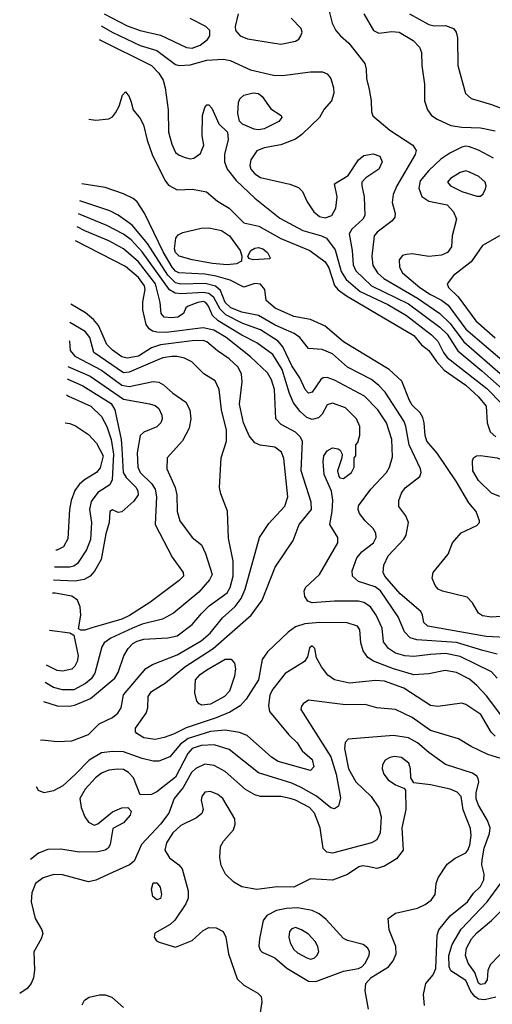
# Model space of a CAD drawing. Extents: x 1173029 to 1307123, y 522559 to 678521.
# Tile 456 of 623: x 1197593 to 1200149, y 642262 to 647583. Entities that reach past the tile are written whole.
import ezdxf

# ---------------------------------------------------------------- set-up
doc = ezdxf.new("R2010")
doc.units = 0

msp = doc.modelspace()

# ---------------------------------------------------------------- linework, layer by layer
at = {"layer": '0CON10XD'}
for points in [[(1198050, 647615), (1198175, 647549.6), (1198245, 647524.4), (1198355, 647498.9), (1198495, 647431.6), (1198525, 647428.4), (1198569.2, 647445), (1198609.4, 647475), (1198620.6, 647495), (1198620.8, 647525), (1198600, 647545), (1198515, 647589.6)], [(1198774.2, 647615), (1198757.9, 647545), (1198759.5, 647525), (1198784.7, 647494.7), (1198825, 647479.6), (1199005, 647450.8), (1199085, 647466), (1199102.7, 647477.3), (1199114, 647495), (1199120, 647515), (1199116, 647535), (1199061.1, 647591.1)], [(1199265, 647636.2), (1199283.6, 647563.6), (1199303.1, 647525), (1199327.1, 647495), (1199373.3, 647455), (1199458.9, 647345), (1199466.9, 647315), (1199468.1, 647265), (1199483.6, 647205), (1199494.5, 647145), (1199495.7, 647085), (1199503.6, 647063.6), (1199595.3, 646985.3), (1199720, 646905), (1199736.7, 646875), (1199730.9, 646855), (1199632.2, 646685), (1199612.7, 646637.3), (1199607.7, 646595), (1199622.7, 646535), (1199621.8, 646515), (1199607.5, 646495), (1199526.9, 646435), (1199510, 646415), (1199497.6, 646305), (1199501.9, 646255), (1199527.6, 646215), (1199562, 646185), (1199745, 646078.3), (1199865.3, 645995.3), (1199921.1, 645941.1), (1199995, 645841.7), (1200205, 645657.8)], [(1199701.1, 647615), (1199805, 647556.9), (1199835, 647550), (1199895, 647550.4), (1199939.2, 647535), (1199954.2, 647515), (1199960, 647485), (1199963.1, 647335), (1200003.6, 647183.6), (1200035, 647157.1), (1200145, 647123.9), (1200305, 647062.9)], [(1199455, 647614.4), (1199506.5, 647525), (1199535, 647509.2), (1199605, 647519.6), (1199645, 647515.3), (1199720.8, 647470.8), (1199755.4, 647435), (1199766, 647405), (1199767.5, 647335), (1199783.1, 647235), (1199782, 647145), (1199798, 647095), (1199820, 647065), (1199850, 647045), (1199925, 647011.5), (1199985, 647001.5), (1200085, 646998.2), (1200165, 646981.5)], [(1198033.8, 647549), (1198093.9, 647515), (1198243.8, 647443.8), (1198335.4, 647415.4), (1198435, 647340), (1198455, 647334.6), (1198515, 647338.4), (1198605, 647364), (1198695, 647369.5), (1198732.1, 647362.1), (1198841.4, 647311.4), (1198965, 647283.4), (1199015, 647281.3), (1199165, 647300.8), (1199229.7, 647300.3), (1199255, 647289.2), (1199275.4, 647265.4), (1199290, 647215), (1199291.9, 647185), (1199279.4, 647145), (1199240.4, 647099.6), (1199213.9, 647055), (1199118.2, 646961.8), (1199083.7, 646936.3), (1199005, 646906.3), (1198915, 646890), (1198876.2, 646873.8), (1198843.4, 646825), (1198837.8, 646795), (1198842.8, 646775), (1198865, 646749.3), (1198895, 646730.3), (1199053.7, 646693.7), (1199101.2, 646675), (1199122, 646655), (1199148, 646598), (1199184.4, 646545), (1199215, 646520), (1199245, 646511.3), (1199281.1, 646525), (1199302.5, 646565), (1199309.4, 646625), (1199295.8, 646695), (1199368.9, 646741.1), (1199424.4, 646825), (1199455, 646848.6), (1199505, 646857.5), (1199541.2, 646845), (1199552.9, 646815), (1199535.7, 646775), (1199465, 646728.6), (1199444, 646705), (1199442.5, 646685), (1199455.4, 646625.4), (1199459.1, 646525), (1199448.5, 646505), (1199389.3, 646450.7), (1199373.9, 646425), (1199390.7, 646335), (1199397.3, 646257.3), (1199410.2, 646225), (1199494.7, 646145), (1199696.5, 646046.5), (1199865, 645921.5), (1199905, 645882.5), (1199962.4, 645792.4), (1200092.4, 645685), (1200279.7, 645519.7)], [(1198023.2, 647475.5), (1198305, 647335.9), (1198345, 647294.5), (1198369.2, 647255), (1198380.3, 647215), (1198395.8, 647095), (1198398.2, 646975), (1198415, 646909.2), (1198436.5, 646865), (1198455, 646850), (1198487.6, 646837.6), (1198515, 646831.2), (1198535, 646833.6), (1198570.6, 646859.4), (1198588.1, 646905), (1198580, 646955), (1198582.2, 647065), (1198595, 647107.5), (1198605, 647122.5), (1198615, 647122.5), (1198631.2, 647105), (1198669.3, 647019.3), (1198716.7, 646975), (1198720, 646935), (1198700.8, 646855), (1198701.5, 646815), (1198715.4, 646775), (1198763.3, 646713.3), (1198865, 646618.2), (1199000.7, 646510.7), (1199125, 646443.8), (1199225.8, 646415), (1199252.1, 646402.1), (1199298.4, 646338.4), (1199332.2, 646222.2), (1199358.7, 646178.7), (1199434.3, 646114.3), (1199584, 646044), (1199684, 645984), (1199820.6, 645880.6), (1199854.8, 645845), (1199885, 645783.4), (1199905, 645757.6), (1200120.1, 645590.1), (1200201.4, 645505)], [(1197966.6, 647045.3), (1198005, 647040.5), (1198075, 647047.1), (1198095, 647058), (1198111.4, 647078.6), (1198131.2, 647115), (1198148.8, 647175), (1198165, 647192.5), (1198185, 647167.5), (1198196.2, 647136.2), (1198207.5, 647095), (1198245, 647048.8), (1198262.2, 647015), (1198282.2, 646932.2), (1198309.4, 646855), (1198378.2, 646715), (1198398.3, 646688.3), (1198445, 646663.1), (1198527.4, 646667.4), (1198603.1, 646653.1), (1198662.1, 646602.1), (1198725, 646564.5), (1198805, 646485.4), (1198886.4, 646466.4), (1199005, 646400.2), (1199161.5, 646335), (1199245, 646273.9), (1199265, 646242.5), (1199295.5, 646145.5), (1199315, 646123.7), (1199360.8, 646090.8), (1199725, 645875.7), (1199765.6, 645825.6), (1199805, 645795.3), (1199846.5, 645735), (1199889.3, 645689.3), (1200005, 645608), (1200075, 645544.7), (1200116.1, 645495), (1200121.1, 645405), (1200137.7, 645355), (1200167.9, 645327.9)], [(1198885, 646988.2), (1198861.1, 646991.1), (1198798.8, 647018.8), (1198781.2, 647035), (1198773.1, 647075), (1198775.6, 647134.4), (1198784.3, 647155), (1198804.6, 647175.4), (1198855, 647187.7), (1198885, 647183.8), (1198905, 647167.3), (1198951, 647101), (1199007.1, 647065), (1199011.4, 647055), (1198995, 647031.9), (1198915, 646993.6), (1198885, 646988.2)], [(1200155, 646834.5), (1200075, 646876.9), (1200025.5, 646895.5), (1200005, 646898.6), (1199985, 646893.3), (1199919.1, 646860.9), (1199871.2, 646828.8), (1199805, 646768.5), (1199758.5, 646711.5), (1199751.5, 646671.5), (1199767.5, 646627.5), (1199805, 646601.5), (1199905, 646582.7), (1199939.6, 646545), (1199954.5, 646505), (1199931.1, 646415), (1199928.9, 646355), (1199906.9, 646325), (1199875, 646310.4), (1199805, 646303.6), (1199715, 646317.5), (1199685.5, 646314.5), (1199662.4, 646307.6), (1199644.6, 646285.4), (1199646.2, 646245), (1199664, 646215), (1199756.3, 646135), (1199815, 646097.5), (1199875, 646066.8), (1199910.6, 646040.6), (1200005, 645910.4), (1200225, 645722.6)], [(1200085, 646628.6), (1200099.2, 646640.8), (1200111.7, 646668.3), (1200115.5, 646685), (1200110, 646705), (1200075.6, 646735), (1200025, 646759.6), (1200005, 646765.4), (1199975, 646756.9), (1199922.2, 646725), (1199906.7, 646705), (1199922.5, 646685), (1199985, 646653.7), (1200065, 646628.9), (1200085, 646628.6)], [(1200245, 644361.2), (1200145, 644353.9), (1200095, 644361.8), (1200073.6, 644375), (1200041.6, 644431.6), (1200012.3, 644462.3), (1199880, 644495), (1199856.7, 644505), (1199840, 644525), (1199824, 644565), (1199828.8, 644595), (1199910, 644695), (1199933.3, 644755), (1199980.6, 644809.4), (1200065, 644848.8), (1200080, 644865), (1200080, 644875), (1200061.2, 644925), (1200022.6, 644972.6), (1199955.9, 645085), (1199849.9, 645239.9), (1199795.3, 645305), (1199785.3, 645335), (1199780.9, 645405), (1199773.3, 645433.3), (1199758.6, 645458.6), (1199715, 645499.1), (1199701.1, 645525), (1199659.3, 645629.3), (1199591.8, 645691.8), (1199345, 645842.4), (1199245, 645926.9), (1199165, 645963.2), (1199075, 645979.6), (1198975, 646024.7), (1198925.5, 646065), (1198918.5, 646125), (1198895, 646152.9), (1198865, 646157.2), (1198805, 646136.5), (1198731.8, 646175), (1198655, 646197.6), (1198595, 646207.6), (1198453.5, 646215), (1198435, 646224.5), (1198416.7, 646245), (1198369.1, 646329.1), (1198267.7, 646537.7), (1198227.9, 646597.9), (1198206.9, 646616.9), (1198155, 646641.5), (1198055.9, 646675.9), (1197928.6, 646696.2)], [(1199650.8, 644480.8), (1199568.2, 644575), (1199559.3, 644595), (1199562.7, 644635), (1199585.3, 644685), (1199670, 644775), (1199683.2, 644796.8), (1199696.1, 644865), (1199681.1, 644901.1), (1199642.8, 644952.8), (1199642.9, 644985), (1199658.1, 645025), (1199677.9, 645052.1), (1199756.2, 645113.8), (1199764.4, 645135), (1199760.9, 645155), (1199699.1, 645285), (1199682, 645385), (1199672.1, 645412.1), (1199569.4, 645569.4), (1199535.9, 645605.9), (1199495, 645637.6), (1199365, 645705.3), (1199285, 645777.2), (1199229.3, 645800.7), (1199155.4, 645805.4), (1199108.2, 645865), (1199076.6, 645886.6), (1198975, 645932.3), (1198885, 645984), (1198795, 646001.8), (1198735, 646026.3), (1198703.8, 646055), (1198679.1, 646119.1), (1198651.8, 646141.8), (1198596.3, 646156.3), (1198465, 646154.3), (1198435, 646161.3), (1198395, 646201.5), (1198284.1, 646374.1), (1198201.5, 646471.5), (1198125.8, 646525.8), (1198079.8, 646549.8), (1197918.5, 646604.3)], [(1200096.8, 644173.2), (1199955, 644216.5), (1199741.5, 644231.5), (1199705, 644242.6), (1199674.2, 644274.2), (1199639.5, 644355), (1199545, 644496.4), (1199515, 644518.7), (1199426, 644546), (1199392.1, 644575), (1199390.4, 644605), (1199416.8, 644675), (1199445, 644708.5), (1199505.6, 644755), (1199521.5, 644785), (1199518.8, 644808.8), (1199505, 644833.8), (1199461.1, 644875), (1199431.2, 644915), (1199422.9, 644935), (1199425.4, 644955), (1199491.1, 645045), (1199576.9, 645135), (1199593.8, 645165), (1199609.6, 645220.4), (1199605.8, 645315), (1199575.8, 645405), (1199529.4, 645475), (1199457.4, 645547.4), (1199295, 645635.2), (1199255, 645648.8), (1199235, 645646.8), (1199221.6, 645638.4), (1199175, 645569.1), (1199155, 645563.8), (1199136.7, 645585), (1199107.4, 645647.4), (1199065, 645712.7), (1199015.7, 645815.7), (1198991.6, 645845), (1198895, 645906.2), (1198800.5, 645940.5), (1198707.8, 645987.8), (1198677.5, 646017.5), (1198642.3, 646082.3), (1198615, 646103.4), (1198585, 646109.2), (1198468.3, 646101.7), (1198434, 646104), (1198403, 646123), (1198255, 646328.7), (1198195, 646392.4), (1198155, 646424.4), (1198065, 646470), (1197910.9, 646534)], [(1200175.8, 644025), (1200145, 644059.1), (1199975, 644141.7), (1199895, 644158.5), (1199815, 644152.8), (1199725, 644141.9), (1199675, 644145.7), (1199625, 644160.3), (1199587.9, 644185), (1199559.9, 644219.9), (1199553.4, 644295), (1199520.3, 644365), (1199489.3, 644409.3), (1199455, 644434.2), (1199425, 644441), (1199295, 644440), (1199175, 644430.9), (1199151.1, 644441.1), (1199135.5, 644465), (1199131.2, 644495), (1199139.1, 644515), (1199214.2, 644585), (1199313.5, 644755), (1199313.5, 644785), (1199269.5, 644855), (1199283.4, 644925), (1199286.8, 644986.8), (1199278.6, 645035), (1199238.9, 645125), (1199233.6, 645195), (1199237.8, 645225), (1199255, 645252.5), (1199285, 645269.2), (1199315, 645263.8), (1199326.1, 645256.1), (1199336.2, 645235), (1199336, 645215), (1199312.5, 645145), (1199318.8, 645115), (1199325, 645106.7), (1199345, 645104), (1199388, 645135), (1199401.2, 645165), (1199402.5, 645215), (1199410, 645225), (1199410, 645285), (1199421.7, 645298.3), (1199431.7, 645338.3), (1199432.5, 645385), (1199415.3, 645425.3), (1199355, 645485.5), (1199285, 645510), (1199255, 645500.6), (1199229.1, 645450.9), (1199208.4, 645431.6), (1199175, 645422.7), (1199145, 645432.2), (1199109.3, 645465), (1199073, 645513), (1199052, 645562), (1199013.1, 645693.1), (1198962.7, 645772.7), (1198875, 645837.1), (1198795, 645877.2), (1198665.7, 645955.7), (1198635.6, 645985), (1198614.8, 646035), (1198599.2, 646055), (1198585, 646059), (1198555.7, 646054.3), (1198504, 646035), (1198492, 646025), (1198478, 645995), (1198448.8, 645975), (1198415, 645970.8), (1198375, 645975.6), (1198358.1, 645995), (1198353.2, 646055), (1198327.3, 646155), (1198235, 646274), (1198155, 646345.2), (1198075, 646388.5), (1197945, 646442), (1197903.2, 646463.8)], [(1198715, 646257.9), (1198635, 646266), (1198525, 646284.3), (1198455, 646304.7), (1198435.9, 646325), (1198429.5, 646345), (1198437.4, 646402.6), (1198449.8, 646420.2), (1198475, 646433.5), (1198575, 646456), (1198615, 646457.8), (1198685, 646442.8), (1198727.3, 646415), (1198785.6, 646335), (1198794.2, 646305), (1198792, 646278), (1198765, 646263.3), (1198715, 646257.9)], [(1200187.8, 646415), (1200095, 646363.3), (1200035.4, 646275), (1199939, 646201), (1199904.5, 646155), (1199912.3, 646135), (1199964.3, 646084.3), (1200059.7, 645955), (1200165, 645864.3)], [(1200199.8, 643819.8), (1200118.1, 643928.1), (1200065.4, 643985), (1200025, 644018.4), (1199955, 644054.7), (1199894.7, 644065.3), (1199805, 644047.3), (1199725, 644041.8), (1199614.9, 644074.9), (1199506.5, 644116.5), (1199475.8, 644135.8), (1199451.3, 644171.3), (1199438.5, 644215), (1199433.1, 644285), (1199420, 644305), (1199364, 644324), (1199215, 644324.8), (1199135, 644318.9), (1199085, 644302.5), (1199045, 644272.3), (1198932.9, 644167.1), (1198903.6, 644125), (1198884.2, 644015), (1198818.6, 643911.4), (1198784.8, 643875.2), (1198729.1, 643840.9), (1198655, 643810), (1198493.3, 643756.7), (1198425, 643721), (1198375, 643703.6), (1198325, 643693.8), (1198265, 643702.9), (1198226.7, 643725), (1198219.5, 643735), (1198218.5, 643755), (1198276.2, 643835), (1198285.3, 643865), (1198287.7, 643925), (1198305, 643952.7), (1198381.5, 643998.5), (1198486.7, 644085), (1198639.5, 644185), (1198844.6, 644365), (1198903.7, 644446.3), (1198974, 644624), (1199071.9, 644768.1), (1199104.6, 644855), (1199170.3, 644935), (1199169.2, 644975), (1199115.2, 645145), (1199122.3, 645305), (1199109.2, 645329.2), (1199085, 645354.6), (1199007.1, 645395), (1198977.8, 645425), (1198971.9, 645585), (1198955, 645637.1), (1198933.3, 645675), (1198841.2, 645761.2), (1198709.2, 645865), (1198643.3, 645905), (1198585, 645918.1), (1198385, 645892.7), (1198335, 645893.3), (1198310.4, 645900.4), (1198292.4, 645912.4), (1198277.4, 645935), (1198259, 646015), (1198258.5, 646058.5), (1198272.2, 646125), (1198268.8, 646145), (1198235, 646189.5), (1198165, 646248.9), (1197894.9, 646387.2)], [(1198855, 646285.7), (1198832.5, 646292.5), (1198826.2, 646305), (1198842.5, 646335), (1198865, 646348.8), (1198885, 646351.5), (1198907.5, 646345), (1198932.5, 646325), (1198947.5, 646295), (1198945, 646290), (1198855, 646285.7)], [(1197704.9, 643689.9), (1197715, 643691.8), (1197795, 643681.6), (1197875, 643686.3), (1197965, 643719.6), (1198022.9, 643777.1), (1198095, 643812.8), (1198122.9, 643835), (1198141.2, 643865), (1198153.8, 643935), (1198275, 644076.7), (1198311.8, 644098.2), (1198445, 644150), (1198575, 644226.3), (1198623.2, 644266.8), (1198690.1, 644349.9), (1198758.2, 644411.8), (1198790.7, 644455), (1198812.3, 644505), (1198889.6, 644785), (1198940.1, 644859.9), (1199026.8, 644953.2), (1199042.4, 645005), (1199021.5, 645211.5), (1199008.2, 645245), (1198973.2, 645273.2), (1198892.7, 645282.7), (1198865.3, 645295.3), (1198834.7, 645334.7), (1198803.5, 645405), (1198782.1, 645505), (1198795.3, 645625), (1198792.1, 645667.9), (1198774.2, 645705), (1198725, 645750.8), (1198662.5, 645792.5), (1198605, 645841.2), (1198585, 645848.2), (1198525, 645848.1), (1198355, 645825.2), (1198305, 645809.1), (1198235, 645764.5), (1198175, 645754.3), (1198145, 645761), (1198095, 645796.5), (1198065, 645827.5), (1198020, 645930), (1197993, 645963), (1197948.1, 645998.1), (1197869.7, 646045.1)], [(1197721.9, 643897.7), (1197795, 643875.2), (1197865, 643873.2), (1197895, 643880.2), (1197975.2, 643914.8), (1198107.9, 644025), (1198125.4, 644055), (1198156.2, 644145), (1198180.4, 644185), (1198205, 644211.3), (1198228.1, 644225), (1198263.8, 644235), (1198395, 644243.1), (1198445, 644254.1), (1198526.2, 644315), (1198576.9, 644373.1), (1198618.5, 644415), (1198714.7, 644485), (1198730.9, 644515), (1198746.7, 644575), (1198747.3, 644657.3), (1198721.5, 644781.5), (1198716.1, 644926.1), (1198680.5, 645020.5), (1198673.6, 645055), (1198681.8, 645215), (1198710.8, 645305), (1198710.8, 645365), (1198683.7, 645473.7), (1198671.1, 645585), (1198650.5, 645630.5), (1198588.9, 645668.9), (1198523.6, 645733.6), (1198485, 645753.8), (1198445, 645763.4), (1198415, 645762.9), (1198368, 645755), (1198337.1, 645742.9), (1198185, 645677.1), (1198155, 645674.5), (1197993.5, 645783.5), (1197971.6, 645865), (1197947.2, 645897.2), (1197864.8, 645945.8)], [(1197860.1, 645848.9), (1197862.3, 645845), (1197865.4, 645795), (1197890.9, 645765), (1198035, 645689), (1198145, 645607.2), (1198185, 645600.7), (1198315, 645626.8), (1198345, 645623.8), (1198370.2, 645610.2), (1198421.2, 645565), (1198491.5, 645515), (1198512.3, 645475), (1198519.2, 645425), (1198508.8, 645375), (1198472.6, 645307.4), (1198390, 645215), (1198389.4, 645155), (1198434.6, 645055), (1198442.3, 645015), (1198445.5, 644925), (1198458.9, 644875), (1198525, 644784.2), (1198575.5, 644745.5), (1198597.6, 644697.6), (1198633.8, 644585), (1198620, 644555), (1198561.3, 644488.7), (1198424.4, 644375.6), (1198366, 644344), (1198255, 644315.6), (1198203.8, 644293.8), (1198085, 644240.2), (1198049.2, 644215), (1198036.9, 644193.1), (1197999.2, 644050.8), (1197979.6, 644020.4), (1197949.6, 643995), (1197885, 643962.2), (1197825, 643961), (1197775, 643973.3), (1197730.4, 644000.8)], [(1197853.2, 645708.8), (1197975, 645657), (1198155, 645532.1), (1198295, 645506.8), (1198325, 645497.3), (1198345, 645480.8), (1198361.1, 645445), (1198363.3, 645425), (1198355.6, 645405), (1198335, 645383.3), (1198265, 645354.4), (1198244.7, 645335.3), (1198228.7, 645241.3), (1198232.6, 645165), (1198244.7, 645135), (1198305.9, 645075.9), (1198325.7, 645045), (1198333.2, 645005), (1198325, 644854), (1198417.8, 644677.8), (1198476.7, 644595), (1198478.1, 644575), (1198455, 644551.5), (1198296.5, 644433.5), (1198187.5, 644362.5), (1198145, 644343.7), (1197983.6, 644296.4), (1197944.4, 644284.4), (1197924, 644284), (1197911.2, 644291.2), (1197923.2, 644365), (1197920.5, 644410.5), (1197905.8, 644445.8), (1197875, 644468.4), (1197784, 644484), (1197769.9, 644484.4)], [(1197849.9, 645642.1), (1197935, 645604.4), (1198088.5, 645508.5), (1198107.5, 645475), (1198141.7, 645315), (1198145.1, 645264.9), (1198151.8, 645135), (1198168.2, 645108.2), (1198223.2, 645055), (1198232.6, 645035), (1198232.9, 645015), (1198209.7, 644980.3), (1198145, 644922.5), (1198125, 644920), (1198095, 644933.8), (1198080, 644925), (1198077.5, 644865), (1198059.7, 644805), (1198034.3, 644665.7), (1197997.6, 644602.4), (1197974.8, 644575.2), (1197942, 644558), (1197891.4, 644548.6), (1197775.6, 644553.9)], [(1197845.6, 645555.6), (1197857.7, 645547.7), (1197977.1, 645495), (1198035, 645439.2), (1198064.9, 645384.9), (1198087.9, 645315), (1198100.9, 645235), (1198093.1, 645096.9), (1198080.1, 645069.9), (1198015, 645027.3), (1197980.3, 644979.7), (1197971, 644935), (1197980.7, 644865), (1197976.8, 644773.2), (1197955, 644717.3), (1197905.6, 644644.4), (1197885, 644629.6), (1197865, 644624.4), (1197781.4, 644624.6)], [(1197838.2, 645404.2), (1197865, 645401.1), (1197895, 645387.5), (1197965, 645341.5), (1198008.9, 645295), (1198044.3, 645225), (1198028.8, 645161.2), (1198007.5, 645135), (1197943.7, 645096.3), (1197915, 645071.8), (1197891.8, 645038.2), (1197870.6, 644985), (1197862.4, 644935), (1197853.3, 644776.7), (1197829.5, 644735), (1197793.4, 644716.6), (1197788.9, 644716)], [(1200225, 645004.7), (1200185, 645007.8), (1200145, 645024.7), (1200075, 645092.9), (1200043.3, 645145), (1200041.3, 645198.7), (1200047.5, 645215), (1200063.8, 645225), (1200085, 645228.2), (1200176, 645215), (1200253.2, 645183.2), (1200298.7, 645145), (1200339.2, 645055), (1200345.7, 645035), (1200343.8, 645016.2), (1200320.5, 645009.5), (1200225, 645004.7)], [(1200255, 644241.8), (1200115, 644249.4), (1199800, 644305), (1199778.6, 644325), (1199771.9, 644365), (1199761.9, 644385), (1199650.8, 644480.8)], [(1197753.5, 644283.8), (1197865, 644270), (1197885, 644257.5), (1197909.1, 644145), (1197904.7, 644115.3), (1197891.2, 644088.8), (1197875, 644072.7), (1197825, 644061.8), (1197795, 644065.9), (1197738.1, 644095.5)], [(1200165, 643710.3), (1200142.9, 643732.9), (1200087.5, 643827.5), (1200005, 643882.5), (1199985, 643888.9), (1199855, 643871.5), (1199815, 643877.3), (1199669.9, 643969.9), (1199565, 644008.1), (1199517.6, 644012.4), (1199377.1, 643997.1), (1199295.3, 644015.3), (1199260.2, 644040.2), (1199224.4, 644085), (1199198, 644135), (1199188.8, 644185), (1199175, 644198.8), (1199160.8, 644189.2), (1199149.7, 644140.3), (1199133.1, 644115), (1199029.5, 644050.5), (1198961.6, 643965), (1198945.3, 643935), (1198938.5, 643875), (1198943.5, 643845), (1199049, 643719), (1199093.1, 643675), (1199121.5, 643631.5), (1199175, 643584.2), (1199184.3, 643545), (1199165, 643525.7), (1198990, 643575), (1198955, 643597.3), (1198823.8, 643713.8), (1198781.3, 643731.3), (1198705, 643744.3), (1198625, 643735.8), (1198505, 643699.3), (1198462.9, 643667.1), (1198405, 643598.9), (1198345, 643576), (1198315, 643575.9), (1198255, 643589.8), (1198155, 643626.9), (1198095, 643628.9), (1198035, 643621.8), (1197968.2, 643581.8), (1197894, 643505), (1197827, 643443), (1197775.7, 643415), (1197725, 643404), (1197695, 643418), (1197684.3, 643437.3)], [(1200175, 644154.8), (1200096.8, 644173.2)], [(1198578.9, 643878.9), (1198564, 643885), (1198550.5, 643900.5), (1198540.4, 643945), (1198544, 644015), (1198569.3, 644045), (1198605, 644070), (1198705, 644126.4), (1198736.3, 644126.3), (1198754.3, 644105), (1198760, 644075), (1198754.4, 644035), (1198727.5, 643955), (1198700.9, 643925), (1198625, 643883.5), (1198578.9, 643878.9)], [(1200195, 643590.3), (1200125, 643611.9), (1200034.7, 643654.7), (1199966.6, 643696.6), (1199815, 643742.2), (1199715, 643812.7), (1199625, 643855.5), (1199525, 643863.5), (1199461.4, 643881.4), (1199355, 643880.8), (1199155, 643905.7), (1199126, 643885), (1199117, 643873), (1199114.3, 643855), (1199275, 643600), (1199304.5, 643505), (1199327.3, 643377.3), (1199316.9, 643333.1), (1199295, 643319.2), (1199275, 643324.4), (1199197.7, 643387.7), (1199115, 643434.4), (1199065, 643456.9), (1198885, 643512.4), (1198725, 643638.9), (1198645, 643664.8), (1198575, 643661.5), (1198524.9, 643645.1), (1198502.8, 643617.2), (1198435, 643489.1), (1198335, 643411.1), (1198305, 643395.7), (1198244, 643394), (1198208.5, 643485), (1198181.2, 643515), (1198155, 643530.3), (1198123.5, 643533.5), (1198075, 643527.4), (1198035, 643510.3), (1198002.3, 643485), (1197947.3, 643425), (1197918, 643375), (1197925.9, 643325.9), (1197945.4, 643275.4), (1197965, 643246), (1197995, 643230), (1198015, 643236.7), (1198095, 643301.4), (1198145, 643324.4), (1198177.5, 643325), (1198196, 643305), (1198190, 643285), (1198155, 643242), (1198097.5, 643212.5), (1198082.9, 643125), (1198070.8, 643105), (1198056, 643095), (1198015, 643085.5), (1197915.4, 643084.6), (1197815, 643099.6), (1197745, 643099.5), (1197695, 643079.1), (1197652.1, 643043.9)], [(1199781.5, 642255), (1199776.1, 642315), (1199788.9, 642375), (1199828.5, 642421.5), (1199843, 642455), (1199850.7, 642635), (1199860.4, 642665), (1199920.7, 642739.3), (1200014.1, 642815), (1200048, 642862), (1200085, 642899.5), (1200103.4, 642935), (1200105.3, 642965), (1200092.5, 643015), (1200093.6, 643043.6), (1200104.7, 643105), (1200133.3, 643185), (1200136.7, 643215), (1200122.7, 643255), (1200075, 643338.2), (1200062.3, 643372.3), (1200061.7, 643405), (1200076.1, 643465), (1200072.8, 643482.8), (1200065, 643495.5), (1200041.3, 643511.3), (1199895, 643558), (1199805, 643623.3), (1199745, 643675.9), (1199695, 643701.4), (1199615, 643714.8), (1199370, 643695), (1199353.9, 643676.1), (1199349.6, 643645), (1199371.4, 643535), (1199411.3, 643465), (1199494.6, 643385), (1199535, 643322.9), (1199548.2, 643275), (1199541.9, 643188.1), (1199525, 643151.4), (1199495.4, 643134.6), (1199285, 643079.6), (1199254.7, 643084.7), (1199235, 643104.2), (1199217.1, 643215), (1199187.2, 643295), (1199159.7, 643325), (1199085, 643365.2), (1199055, 643374.2), (1199005, 643385.3), (1198895, 643385.9), (1198865, 643394.7), (1198813.7, 643423.7), (1198705, 643520), (1198645, 643552.9), (1198595, 643559.4), (1198545, 643536.7), (1198522.3, 643515), (1198477, 643433), (1198427.9, 643375), (1198399.7, 643295), (1198355, 643236.1), (1198252.3, 643125), (1198212.5, 643035), (1198186, 643015), (1198095.7, 642974.3), (1198005, 642932.7), (1197965, 642923.5), (1197825, 642962.5), (1197777.1, 642962.9), (1197720.8, 642945), (1197679.1, 642915), (1197658.5, 642865), (1197655.3, 642815), (1197677.1, 642725), (1197712.9, 642665), (1197717.3, 642645), (1197709.5, 642615), (1197669.1, 642545), (1197673.6, 642446.4), (1197666.9, 642405), (1197654.5, 642375), (1197633, 642347), (1197592.9, 642320.8)], [(1199479.5, 642235), (1199461.4, 642335), (1199465.2, 642375), (1199493.4, 642406.6), (1199587.7, 642465), (1199612.7, 642497.3), (1199629.5, 642535), (1199627.1, 642575), (1199590.5, 642665), (1199586.2, 642725), (1199625.5, 642754.5), (1199745, 642782.3), (1199785, 642800.9), (1199817.5, 642825), (1199839.2, 642855), (1199845.8, 642915), (1199855.7, 642945), (1199905, 643019.5), (1199947.5, 643052.5), (1200005, 643081.3), (1200017.2, 643095), (1200027.1, 643122.9), (1200034, 643175), (1200031.5, 643211.5), (1199992.1, 643312.1), (1199980.4, 643385), (1199958.3, 643408.3), (1199921.2, 643425), (1199815, 643448.8), (1199725, 643458.8), (1199708, 643485), (1199705.6, 643535), (1199696.9, 643565), (1199657.5, 643595), (1199619.2, 643600.8), (1199594, 643595), (1199569.5, 643580.5), (1199554.6, 643555.4), (1199553.5, 643535), (1199562.2, 643505), (1199585, 643475.7), (1199625, 643448.9), (1199670.8, 643430.8), (1199678.6, 643418.6), (1199680.5, 643315), (1199660.5, 643215), (1199667.1, 643095), (1199631.6, 643048.4), (1199565, 643008.9), (1199525, 642996.7), (1199473.2, 643006.8), (1199445, 643010.5), (1199426.2, 643005), (1199365, 642963.5), (1199285, 642933.8), (1199165, 642940.3), (1199075, 642895.3), (1198985, 642897.3), (1198875, 642882), (1198795, 642896.2), (1198751.8, 642921.8), (1198705.5, 642965), (1198682.7, 643012.7), (1198674.7, 643055), (1198678.8, 643115), (1198695, 643144.4), (1198749.4, 643205), (1198758.6, 643235), (1198756, 643265), (1198690.8, 643375), (1198665, 643396.5), (1198625, 643412.2), (1198595, 643408.1), (1198577.8, 643385), (1198574.4, 643365), (1198585.7, 643315), (1198577.7, 643292.3), (1198549.9, 643270.1), (1198465, 643227.8), (1198421.9, 643188.1), (1198386.7, 643135), (1198378.2, 643095), (1198402.8, 643052.8), (1198454.3, 643015), (1198472, 642995), (1198503.8, 642875), (1198504.1, 642835), (1198491.8, 642805), (1198432.9, 642717.1), (1198406.2, 642693.8), (1198324.2, 642645.8), (1198320, 642625), (1198333.3, 642605), (1198347.3, 642597.3), (1198435, 642571.4), (1198525, 642606.8), (1198585, 642661.2), (1198615, 642677.1), (1198655, 642675.5), (1198692.9, 642655), (1198708.5, 642625), (1198722.5, 642535), (1198769.1, 642399.1), (1198805.7, 642365), (1198881.7, 642321.7), (1198898.2, 642305), (1198903.2, 642275), (1198892.1, 642205)], [(1198335, 642826), (1198312.2, 642845), (1198305.6, 642885), (1198315, 642918.8), (1198335, 642918), (1198351.9, 642895), (1198360.6, 642855), (1198355, 642834), (1198335, 642826)], [(1200168.6, 642301.4), (1200106.9, 642286.9), (1200075, 642290), (1200053.7, 642303.7), (1200032, 642332), (1200005, 642390.2), (1199925, 642442.1), (1199915.2, 642465.2), (1199913.7, 642525), (1199931, 642585), (1199981, 642669), (1200120.7, 642815), (1200195, 642917.1)], [(1199195, 642384.7), (1199345, 642440.8), (1199425, 642456.2), (1199443.1, 642465), (1199462.1, 642485), (1199482.1, 642525), (1199484.5, 642545), (1199475.6, 642565), (1199450.8, 642585), (1199365, 642607.5), (1199345, 642617.9), (1199250.7, 642720.7), (1199211.7, 642751.7), (1199175, 642769.2), (1199095, 642782.7), (1199035, 642779.3), (1198981.7, 642768.3), (1198928.8, 642741.2), (1198910, 642715), (1198889.5, 642615), (1198885.6, 642575.6), (1198894.2, 642555), (1198905, 642543.1), (1198973.6, 642513.6), (1199037, 642457), (1199155, 642387.1), (1199195, 642384.7)], [(1200233.8, 642576.2), (1200136.5, 642475), (1200124.1, 642445), (1200122, 642395), (1200106.9, 642373.1), (1200085, 642369.5), (1200075, 642376.9), (1200053.9, 642433.9), (1200019.1, 642485), (1200004.8, 642525), (1200008.9, 642565), (1200037.1, 642615), (1200065, 642648.1), (1200145.2, 642714.8), (1200194.4, 642765.6)], [(1199165, 642506.9), (1199185, 642512.1), (1199200.5, 642525), (1199210.9, 642545), (1199206.2, 642575), (1199191, 642601), (1199155, 642640.5), (1199116.9, 642665), (1199085, 642676.6), (1199065, 642670.4), (1199052.5, 642655), (1199049.3, 642625), (1199056.1, 642595), (1199075, 642557.8), (1199095, 642539.6), (1199145, 642512.5), (1199165, 642506.9)], [(1197930.2, 642259.8), (1197944.2, 642285), (1197969.1, 642300.9), (1198025, 642312.7), (1198055, 642312.7), (1198090.8, 642300.8), (1198155, 642244.3)]]:
    msp.add_lwpolyline(points, dxfattribs=at)

doc.saveas('drawing.dxf')
